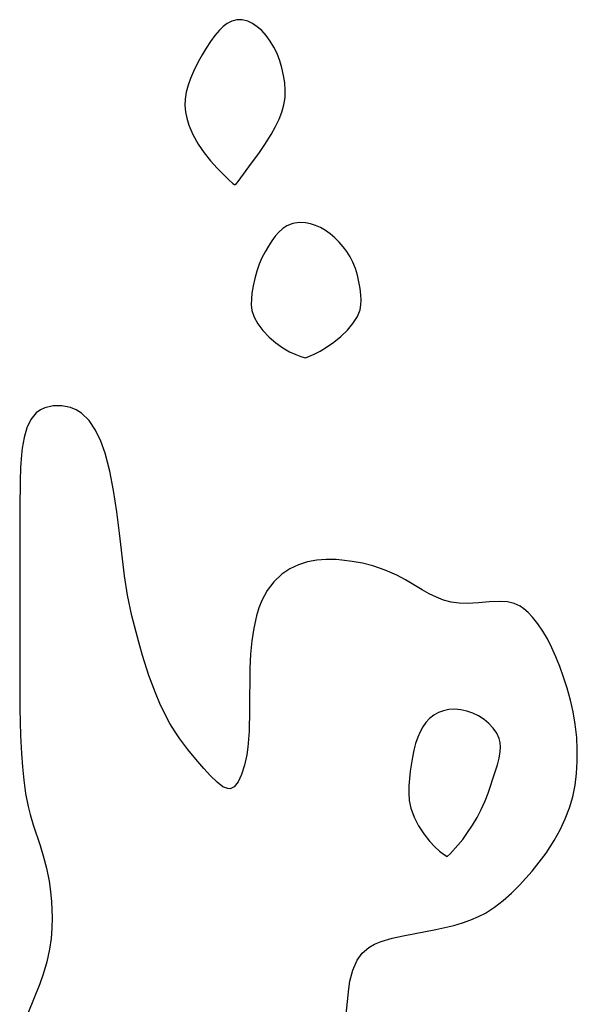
# Model space of a CAD drawing. Header units: metres. Extents: x 1073367 to 1082519, y 1569854 to 1574957.
# Tile 782 of 1056: x 1081198 to 1081277, y 1571286 to 1571425. Entities that reach past the tile are written whole.
import ezdxf

# ---------------------------------------------------------------- set-up
doc = ezdxf.new("R2010")
doc.units = ezdxf.units.M
doc.layers.add('CGG_CurvaNivelLidar_v1', color=253, linetype='Continuous', lineweight=30)

msp = doc.modelspace()

# ---------------------------------------------------------------- linework, layer by layer
at = {"layer": 'CGG_CurvaNivelLidar_v1'}
for p, q in [((1081227.4348, 1571424.3541, 77), (1081226.9002, 1571423.9357, 77)), ((1081228.1003, 1571424.7144, 77), (1081227.4348, 1571424.3541, 77)), ((1081228.7992, 1571424.9082, 77), (1081228.1003, 1571424.7144, 77)), ((1081229.5788, 1571424.9066, 77), (1081228.7992, 1571424.9082, 77)), ((1081230.3595, 1571424.7046, 77), (1081229.5788, 1571424.9066, 77)), ((1081231.0449, 1571424.3713, 77), (1081230.3595, 1571424.7046, 77)), ((1081231.7038, 1571423.9186, 77), (1081231.0449, 1571424.3713, 77)), ((1081225.7323, 1571422.6674, 77), (1081225.1016, 1571421.8164, 77)), ((1081226.3903, 1571423.4361, 77), (1081225.7323, 1571422.6674, 77)), ((1081226.9002, 1571423.9357, 77), (1081226.3903, 1571423.4361, 77)), ((1081232.328, 1571423.3662, 77), (1081231.7038, 1571423.9186, 77)), ((1081232.9646, 1571422.662, 77), (1081232.328, 1571423.3662, 77)), ((1081233.545, 1571421.8765, 77), (1081232.9646, 1571422.662, 77)), ((1081225.1016, 1571421.8164, 77), (1081224.497, 1571420.906, 77)), ((1081234.0632, 1571421.0258, 77), (1081233.545, 1571421.8765, 77)), ((1081223.9197, 1571419.9533, 77), (1081223.3745, 1571418.9701, 77)), ((1081224.497, 1571420.906, 77), (1081223.9197, 1571419.9533, 77)), ((1081234.5081, 1571420.1207, 77), (1081234.0632, 1571421.0258, 77)), ((1081234.8854, 1571419.1222, 77), (1081234.5081, 1571420.1207, 77)), ((1081223.3745, 1571418.9701, 77), (1081222.6897, 1571417.5795, 77)), ((1081235.1827, 1571418.0892, 77), (1081234.8854, 1571419.1222, 77)), ((1081222.6897, 1571417.5795, 77), (1081222.2829, 1571416.6221, 77)), ((1081235.4121, 1571417.0372, 77), (1081235.1827, 1571418.0892, 77)), ((1081235.5751, 1571415.988, 77), (1081235.4121, 1571417.0372, 77)), ((1081221.9386, 1571415.6562, 77), (1081221.6771, 1571414.684, 77)), ((1081222.2829, 1571416.6221, 77), (1081221.9386, 1571415.6562, 77)), ((1081235.6562, 1571414.9404, 77), (1081235.5751, 1571415.988, 77)), ((1081221.6771, 1571414.684, 77), (1081221.5264, 1571413.7063, 77)), ((1081235.6261, 1571413.9012, 77), (1081235.6562, 1571414.9404, 77)), ((1081221.5264, 1571413.7063, 77), (1081221.5068, 1571412.8085, 77)), ((1081235.1745, 1571411.8645, 77), (1081235.4592, 1571412.8756, 77)), ((1081235.4592, 1571412.8756, 77), (1081235.6261, 1571413.9012, 77)), ((1081221.5068, 1571412.8085, 77), (1081221.5863, 1571411.9094, 77)), ((1081221.5863, 1571411.9094, 77), (1081221.7523, 1571411.0027, 77)), ((1081234.7972, 1571410.868, 77), (1081235.1745, 1571411.8645, 77)), ((1081221.7523, 1571411.0027, 77), (1081222.0491, 1571410.0167, 77)), ((1081234.301, 1571409.8232, 77), (1081234.7972, 1571410.868, 77)), ((1081222.0491, 1571410.0167, 77), (1081222.608, 1571408.6791, 77)), ((1081232.7661, 1571407.2774, 77), (1081233.6666, 1571408.6936, 77)), ((1081233.6666, 1571408.6936, 77), (1081234.301, 1571409.8232, 77)), ((1081222.608, 1571408.6791, 77), (1081223.3563, 1571407.3183, 77)), ((1081223.3563, 1571407.3183, 77), (1081224.1956, 1571406.1006, 77)), ((1081224.1956, 1571406.1006, 77), (1081225.1119, 1571404.9628, 77)), ((1081230.5369, 1571404.138, 77), (1081232.0076, 1571406.1741, 77)), ((1081232.0076, 1571406.1741, 77), (1081232.7661, 1571407.2774, 77)), ((1081225.1119, 1571404.9628, 77), (1081226.0349, 1571403.9369, 77)), ((1081226.0349, 1571403.9369, 77), (1081227.6309, 1571402.3552, 77)), ((1081229.0249, 1571402.0826, 77), (1081230.5369, 1571404.138, 77)), ((1081227.6309, 1571402.3552, 77), (1081228.2758, 1571401.7906, 77)), ((1081228.2758, 1571401.7906, 77), (1081228.5, 1571401.6409, 77)), ((1081228.5733, 1571401.6279, 77), (1081228.7538, 1571401.7679, 77)), ((1081228.7538, 1571401.7679, 77), (1081229.0249, 1571402.0826, 77)), ((1081228.5, 1571401.6409, 77), (1081228.5733, 1571401.6279, 77)), ((1081237.6001, 1571396.2563, 77), (1081236.7111, 1571396.133, 77)), ((1081238.5254, 1571396.2132, 77), (1081237.6001, 1571396.2563, 77)), ((1081239.2309, 1571396.0749, 77), (1081238.5254, 1571396.2132, 77)), ((1081234.7535, 1571394.9275, 77), (1081234.25, 1571394.3415, 77)), ((1081235.2956, 1571395.431, 77), (1081234.7535, 1571394.9275, 77)), ((1081235.8896, 1571395.8256, 77), (1081235.2956, 1571395.431, 77)), ((1081236.7111, 1571396.133, 77), (1081235.8896, 1571395.8256, 77)), ((1081239.9315, 1571395.8529, 77), (1081239.2309, 1571396.0749, 77)), ((1081240.6178, 1571395.5521, 77), (1081239.9315, 1571395.8529, 77)), ((1081241.3309, 1571395.1442, 77), (1081240.6178, 1571395.5521, 77)), ((1081242.0137, 1571394.6616, 77), (1081241.3309, 1571395.1442, 77)), ((1081233.7742, 1571393.6947, 77), (1081233.2746, 1571392.9321, 77)), ((1081234.25, 1571394.3415, 77), (1081233.7742, 1571393.6947, 77)), ((1081242.6621, 1571394.1156, 77), (1081242.0137, 1571394.6616, 77)), ((1081243.2702, 1571393.5132, 77), (1081242.6621, 1571394.1156, 77)), ((1081243.829, 1571392.8618, 77), (1081243.2702, 1571393.5132, 77)), ((1081232.8033, 1571392.1279, 77), (1081232.3692, 1571391.289, 77)), ((1081233.2746, 1571392.9321, 77), (1081232.8033, 1571392.1279, 77)), ((1081244.3384, 1571392.1668, 77), (1081243.829, 1571392.8618, 77)), ((1081244.7943, 1571391.4342, 77), (1081244.3384, 1571392.1668, 77)), ((1081232.3692, 1571391.289, 77), (1081231.9847, 1571390.4191, 77)), ((1081245.1893, 1571390.6677, 77), (1081244.7943, 1571391.4342, 77)), ((1081245.5503, 1571389.7755, 77), (1081245.1893, 1571390.6677, 77)), ((1081231.6272, 1571389.4144, 77), (1081231.3389, 1571388.3871, 77)), ((1081231.9847, 1571390.4191, 77), (1081231.6272, 1571389.4144, 77)), ((1081245.8367, 1571388.8565, 77), (1081245.5503, 1571389.7755, 77)), ((1081231.3389, 1571388.3871, 77), (1081231.1129, 1571387.3504, 77)), ((1081246.0585, 1571387.9226, 77), (1081245.8367, 1571388.8565, 77)), ((1081246.2201, 1571386.9846, 77), (1081246.0585, 1571387.9226, 77)), ((1081231.1129, 1571387.3504, 77), (1081230.9492, 1571386.3163, 77)), ((1081246.3203, 1571386.0533, 77), (1081246.2201, 1571386.9846, 77)), ((1081230.8693, 1571385.4888, 77), (1081230.8547, 1571384.6755, 77)), ((1081230.9492, 1571386.3163, 77), (1081230.8693, 1571385.4888, 77)), ((1081246.3498, 1571385.3374, 77), (1081246.3203, 1571386.0533, 77)), ((1081246.3222, 1571384.6362, 77), (1081246.3498, 1571385.3374, 77)), ((1081230.8547, 1571384.6755, 77), (1081230.9354, 1571383.8772, 77)), ((1081230.9354, 1571383.8772, 77), (1081231.2476, 1571382.9338, 77)), ((1081245.8289, 1571383.005, 77), (1081246.2087, 1571383.9455, 77)), ((1081246.2087, 1571383.9455, 77), (1081246.3222, 1571384.6362, 77)), ((1081231.2476, 1571382.9338, 77), (1081231.7877, 1571381.9658, 77)), ((1081245.2132, 1571382.0443, 77), (1081245.8289, 1571383.005, 77)), ((1081231.7877, 1571381.9658, 77), (1081232.509, 1571381.0112, 77)), ((1081232.509, 1571381.0112, 77), (1081233.3644, 1571380.1075, 77)), ((1081243.4937, 1571380.1974, 77), (1081244.4165, 1571381.0972, 77)), ((1081244.4165, 1571381.0972, 77), (1081245.2132, 1571382.0443, 77)), ((1081233.3644, 1571380.1075, 77), (1081234.3073, 1571379.2912, 77)), ((1081242.4991, 1571379.3775, 77), (1081243.4937, 1571380.1974, 77)), ((1081234.3073, 1571379.2912, 77), (1081235.2896, 1571378.5953, 77)), ((1081235.2896, 1571378.5953, 77), (1081236.2578, 1571378.0413, 77)), ((1081239.7365, 1571377.6883, 77), (1081240.5624, 1571378.1158, 77)), ((1081240.5624, 1571378.1158, 77), (1081241.4872, 1571378.6679, 77)), ((1081241.4872, 1571378.6679, 77), (1081242.4991, 1571379.3775, 77)), ((1081236.2578, 1571378.0413, 77), (1081237.139, 1571377.6279, 77)), ((1081237.139, 1571377.6279, 77), (1081237.8578, 1571377.3486, 77)), ((1081237.8578, 1571377.3486, 77), (1081238.338, 1571377.1988, 77)), ((1081238.338, 1571377.1988, 77), (1081238.5, 1571377.178, 77)), ((1081238.5, 1571377.178, 77), (1081239.0735, 1571377.3871, 77)), ((1081239.0735, 1571377.3871, 77), (1081239.7365, 1571377.6883, 77)), ((1081201.0996, 1571369.8226, 77), (1081200.5271, 1571369.4032, 77)), ((1081201.7418, 1571370.1264, 77), (1081201.0996, 1571369.8226, 77)), ((1081202.8967, 1571370.3944, 77), (1081201.7418, 1571370.1264, 77)), ((1081204.1195, 1571370.4015, 77), (1081202.8967, 1571370.3944, 77)), ((1081205.343, 1571370.1573, 77), (1081204.1195, 1571370.4015, 77)), ((1081206.1576, 1571369.835, 77), (1081205.343, 1571370.1573, 77)), ((1081206.9173, 1571369.374, 77), (1081206.1576, 1571369.835, 77)), ((1081199.7722, 1571368.4695, 77), (1081199.2092, 1571367.2847, 77)), ((1081200.5271, 1571369.4032, 77), (1081199.7722, 1571368.4695, 77)), ((1081207.9859, 1571368.3286, 77), (1081206.9173, 1571369.374, 77)), ((1081199.2092, 1571367.2847, 77), (1081198.8048, 1571365.9142, 77)), ((1081208.8813, 1571366.9832, 77), (1081207.9859, 1571368.3286, 77)), ((1081198.8048, 1571365.9142, 77), (1081198.5357, 1571364.409, 77)), ((1081209.6237, 1571365.4178, 77), (1081208.8813, 1571366.9832, 77)), ((1081198.5357, 1571364.409, 77), (1081198.4345, 1571363.4984, 77)), ((1081210.2237, 1571363.7103, 77), (1081209.6237, 1571365.4178, 77)), ((1081198.4345, 1571363.4984, 77), (1081198.3077, 1571361.6833, 77)), ((1081210.579, 1571362.4549, 77), (1081210.2237, 1571363.7103, 77)), ((1081198.3077, 1571361.6833, 77), (1081198.2395, 1571359.7963, 77)), ((1081210.8926, 1571361.1588, 77), (1081210.579, 1571362.4549, 77)), ((1081211.4222, 1571358.4702, 77), (1081210.8926, 1571361.1588, 77)), ((1081198.2395, 1571359.7963, 77), (1081198.1999, 1571355.8981, 77)), ((1081211.8997, 1571355.4531, 77), (1081211.4222, 1571358.4702, 77)), ((1081198.1999, 1571355.8981, 77), (1081198.1843, 1571333.7815, 77)), ((1081212.286, 1571352.4268, 77), (1081211.8997, 1571355.4531, 77)), ((1081212.9676, 1571346.3955, 77), (1081212.286, 1571352.4268, 77)), ((1081237.5077, 1571347.9574, 77), (1081236.2987, 1571347.3701, 77)), ((1081238.7974, 1571348.3755, 77), (1081237.5077, 1571347.9574, 77)), ((1081240.0998, 1571348.6129, 77), (1081238.7974, 1571348.3755, 77)), ((1081241.4453, 1571348.7098, 77), (1081240.0998, 1571348.6129, 77)), ((1081242.8184, 1571348.689, 77), (1081241.4453, 1571348.7098, 77)), ((1081243.6452, 1571348.6282, 77), (1081242.8184, 1571348.689, 77)), ((1081245.1052, 1571348.4462, 77), (1081243.6452, 1571348.6282, 77)), ((1081246.5601, 1571348.1735, 77), (1081245.1052, 1571348.4462, 77)), ((1081247.9956, 1571347.809, 77), (1081246.5601, 1571348.1735, 77)), ((1081249.7338, 1571347.2223, 77), (1081247.9956, 1571347.809, 77)), ((1081213.3962, 1571343.6557, 77), (1081212.9676, 1571346.3955, 77)), ((1081235.1902, 1571346.6197, 77), (1081234.0627, 1571345.5582, 77)), ((1081236.2987, 1571347.3701, 77), (1081235.1902, 1571346.6197, 77)), ((1081251.3947, 1571346.4913, 77), (1081249.7338, 1571347.2223, 77)), ((1081252.6212, 1571345.8304, 77), (1081251.3947, 1571346.4913, 77)), ((1081234.0627, 1571345.5582, 77), (1081233.1056, 1571344.3153, 77)), ((1081254.9689, 1571344.4318, 77), (1081252.6212, 1571345.8304, 77)), ((1081214.0203, 1571340.7615, 77), (1081213.3962, 1571343.6557, 77)), ((1081233.1056, 1571344.3153, 77), (1081232.3339, 1571342.917, 77)), ((1081255.9658, 1571343.8717, 77), (1081254.9689, 1571344.4318, 77)), ((1081256.972, 1571343.3778, 77), (1081255.9658, 1571343.8717, 77)), ((1081257.9993, 1571342.9771, 77), (1081256.972, 1571343.3778, 77)), ((1081232.3339, 1571342.917, 77), (1081231.9178, 1571341.8701, 77)), ((1081259.0444, 1571342.6935, 77), (1081257.9993, 1571342.9771, 77)), ((1081260.1888, 1571342.5331, 77), (1081259.0444, 1571342.6935, 77)), ((1081261.3391, 1571342.4955, 77), (1081260.1888, 1571342.5331, 77)), ((1081262.9117, 1571342.5741, 77), (1081261.3391, 1571342.4955, 77)), ((1081264.4443, 1571342.7076, 77), (1081262.9117, 1571342.5741, 77)), ((1081265.9056, 1571342.789, 77), (1081264.4443, 1571342.7076, 77)), ((1081266.9969, 1571342.7354, 77), (1081265.9056, 1571342.789, 77)), ((1081267.9598, 1571342.5078, 77), (1081266.9969, 1571342.7354, 77)), ((1081268.8041, 1571342.0973, 77), (1081267.9598, 1571342.5078, 77)), ((1081269.304, 1571341.7493, 77), (1081268.8041, 1571342.0973, 77)), ((1081214.9729, 1571337.0226, 77), (1081214.0203, 1571340.7615, 77)), ((1081231.5834, 1571340.7686, 77), (1081231.2005, 1571339.0314, 77)), ((1081231.9178, 1571341.8701, 77), (1081231.5834, 1571340.7686, 77)), ((1081269.9304, 1571341.2052, 77), (1081269.304, 1571341.7493, 77)), ((1081270.5304, 1571340.5753, 77), (1081269.9304, 1571341.2052, 77)), ((1081271.2786, 1571339.6437, 77), (1081270.5304, 1571340.5753, 77)), ((1081271.9842, 1571338.6095, 77), (1081271.2786, 1571339.6437, 77)), ((1081231.2005, 1571339.0314, 77), (1081230.9346, 1571337.2232, 77)), ((1081272.6421, 1571337.4886, 77), (1081271.9842, 1571338.6095, 77)), ((1081215.5091, 1571335.1528, 77), (1081214.9729, 1571337.0226, 77)), ((1081230.9346, 1571337.2232, 77), (1081230.7653, 1571335.3663, 77)), ((1081273.2664, 1571336.2561, 77), (1081272.6421, 1571337.4886, 77)), ((1081216.424, 1571332.3374, 77), (1081215.5091, 1571335.1528, 77)), ((1081230.7653, 1571335.3663, 77), (1081230.6748, 1571333.3857, 77)), ((1081273.8431, 1571334.9625, 77), (1081273.2664, 1571336.2561, 77)), ((1081198.1843, 1571333.7815, 77), (1081198.2111, 1571327.64, 77)), ((1081274.3802, 1571333.6229, 77), (1081273.8431, 1571334.9625, 77)), ((1081217.3476, 1571329.8655, 77), (1081216.424, 1571332.3374, 77)), ((1081230.6748, 1571333.3857, 77), (1081230.6284, 1571327.4196, 77)), ((1081274.9324, 1571332.0998, 77), (1081274.3802, 1571333.6229, 77)), ((1081275.431, 1571330.5421, 77), (1081274.9324, 1571332.0998, 77)), ((1081217.9704, 1571328.3795, 77), (1081217.3476, 1571329.8655, 77)), ((1081275.8843, 1571328.8726, 77), (1081275.431, 1571330.5421, 77)), ((1081218.6464, 1571326.9343, 77), (1081217.9704, 1571328.3795, 77)), ((1081276.2625, 1571327.1804, 77), (1081275.8843, 1571328.8726, 77)), ((1081198.2111, 1571327.64, 77), (1081198.2953, 1571323.8478, 77)), ((1081219.3892, 1571325.5443, 77), (1081218.6464, 1571326.9343, 77)), ((1081230.6284, 1571327.4196, 77), (1081230.5571, 1571324.4723, 77)), ((1081256.6055, 1571326.7201, 77.5), (1081256.0076, 1571326.252, 77.5)), ((1081257.2666, 1571327.0903, 77.5), (1081256.6055, 1571326.7201, 77.5)), ((1081257.9754, 1571327.3615, 77.5), (1081257.2666, 1571327.0903, 77.5)), ((1081258.7191, 1571327.5263, 77.5), (1081257.9754, 1571327.3615, 77.5)), ((1081259.5704, 1571327.5763, 77.5), (1081258.7191, 1571327.5263, 77.5)), ((1081260.433, 1571327.5018, 77.5), (1081259.5704, 1571327.5763, 77.5)), ((1081261.2892, 1571327.3169, 77.5), (1081260.433, 1571327.5018, 77.5)), ((1081262.1208, 1571327.0266, 77.5), (1081261.2892, 1571327.3169, 77.5)), ((1081262.9412, 1571326.6156, 77.5), (1081262.1208, 1571327.0266, 77.5)), ((1081276.561, 1571325.4741, 77), (1081276.2625, 1571327.1804, 77)), ((1081220.1027, 1571324.3785, 77), (1081219.3892, 1571325.5443, 77)), ((1081255.4973, 1571325.7001, 77.5), (1081255.0551, 1571325.0705, 77.5)), ((1081256.0076, 1571326.252, 77.5), (1081255.4973, 1571325.7001, 77.5)), ((1081263.7054, 1571326.113, 77.5), (1081262.9412, 1571326.6156, 77.5)), ((1081264.4006, 1571325.5371, 77.5), (1081263.7054, 1571326.113, 77.5)), ((1081265.0077, 1571324.8989, 77.5), (1081264.4006, 1571325.5371, 77.5)), ((1081276.7835, 1571323.5575, 77), (1081276.561, 1571325.4741, 77)), ((1081220.7757, 1571323.3751, 77), (1081220.1027, 1571324.3785, 77)), ((1081230.5571, 1571324.4723, 77), (1081230.4876, 1571323.3368, 77)), ((1081254.6739, 1571324.3795, 77.5), (1081254.3497, 1571323.6396, 77.5)), ((1081255.0551, 1571325.0705, 77.5), (1081254.6739, 1571324.3795, 77.5)), ((1081265.4998, 1571324.2034, 77.5), (1081265.0077, 1571324.8989, 77.5)), ((1081265.8399, 1571323.4498, 77.5), (1081265.4998, 1571324.2034, 77.5)), ((1081198.2953, 1571323.8478, 77), (1081198.4187, 1571321.316, 77)), ((1081221.8888, 1571321.8873, 77), (1081220.7757, 1571323.3751, 77)), ((1081230.4876, 1571323.3368, 77), (1081230.3767, 1571322.216, 77)), ((1081254.0416, 1571322.7346, 77.5), (1081253.7917, 1571321.7916, 77.5)), ((1081254.3497, 1571323.6396, 77.5), (1081254.0416, 1571322.7346, 77.5)), ((1081265.9723, 1571322.8545, 77.5), (1081265.8399, 1571323.4498, 77.5)), ((1081266.0135, 1571322.2322, 77.5), (1081265.9723, 1571322.8545, 77.5)), ((1081276.8624, 1571321.883, 77), (1081276.7835, 1571323.5575, 77)), ((1081198.4187, 1571321.316, 77), (1081198.5602, 1571319.4229, 77)), ((1081223.0328, 1571320.499, 77), (1081221.8888, 1571321.8873, 77)), ((1081230.2224, 1571321.1443, 77), (1081229.9083, 1571319.6565, 77)), ((1081230.3767, 1571322.216, 77), (1081230.2224, 1571321.1443, 77)), ((1081253.7917, 1571321.7916, 77.5), (1081253.5871, 1571320.8226, 77.5)), ((1081265.8229, 1571320.6577, 77.5), (1081265.9781, 1571321.5896, 77.5)), ((1081265.9781, 1571321.5896, 77.5), (1081266.0135, 1571322.2322, 77.5)), ((1081276.8518, 1571320.1946, 77), (1081276.8624, 1571321.883, 77)), ((1081224.153, 1571319.2148, 77), (1081223.0328, 1571320.499, 77)), ((1081253.5871, 1571320.8226, 77.5), (1081253.2819, 1571318.8406, 77.5)), ((1081265.5793, 1571319.7036, 77.5), (1081265.8229, 1571320.6577, 77.5)), ((1081276.7506, 1571318.5149, 77), (1081276.8518, 1571320.1946, 77)), ((1081198.5602, 1571319.4229, 77), (1081198.7552, 1571317.5453, 77)), ((1081225.1199, 1571318.1515, 77), (1081224.153, 1571319.2148, 77)), ((1081229.5023, 1571318.3568, 77), (1081229.0084, 1571317.3102, 77)), ((1081229.9083, 1571319.6565, 77), (1081229.5023, 1571318.3568, 77)), ((1081253.2819, 1571318.8406, 77.5), (1081253.0971, 1571316.7382, 77.5)), ((1081264.2891, 1571315.7432, 77.5), (1081265.2809, 1571318.7312, 77.5)), ((1081265.2809, 1571318.7312, 77.5), (1081265.5793, 1571319.7036, 77.5)), ((1081276.5455, 1571316.853, 77), (1081276.7506, 1571318.5149, 77)), ((1081198.7552, 1571317.5453, 77), (1081199.0191, 1571315.6885, 77)), ((1081226.025, 1571317.2597, 77), (1081225.1199, 1571318.1515, 77)), ((1081226.8697, 1571316.6235, 77), (1081226.025, 1571317.2597, 77)), ((1081229.0084, 1571317.3102, 77), (1081228.4246, 1571316.6024, 77)), ((1081199.0191, 1571315.6885, 77), (1081199.372, 1571313.8593, 77)), ((1081227.5532, 1571316.3577, 77), (1081226.8697, 1571316.6235, 77)), ((1081227.8929, 1571316.3547, 77), (1081227.5532, 1571316.3577, 77)), ((1081228.0839, 1571316.4046, 77), (1081227.8929, 1571316.3547, 77)), ((1081228.4246, 1571316.6024, 77), (1081228.0839, 1571316.4046, 77)), ((1081253.0971, 1571316.7382, 77.5), (1081253.0731, 1571315.7466, 77.5)), ((1081253.0731, 1571315.7466, 77.5), (1081253.1485, 1571314.7066, 77.5)), ((1081263.8489, 1571314.6181, 77.5), (1081264.2891, 1571315.7432, 77.5)), ((1081276.2154, 1571315.2194, 77), (1081276.5455, 1571316.853, 77)), ((1081253.1485, 1571314.7066, 77.5), (1081253.3886, 1571313.5843, 77.5)), ((1081263.2984, 1571313.4102, 77.5), (1081263.8489, 1571314.6181, 77.5)), ((1081275.7549, 1571313.6623, 77), (1081276.2154, 1571315.2194, 77)), ((1081199.372, 1571313.8593, 77), (1081199.6555, 1571312.708, 77)), ((1081253.3886, 1571313.5843, 77.5), (1081253.843, 1571312.336, 77.5)), ((1081262.7107, 1571312.2906, 77.5), (1081263.2984, 1571313.4102, 77.5)), ((1081275.1474, 1571312.0803, 77), (1081275.7549, 1571313.6623, 77)), ((1081199.6555, 1571312.708, 77), (1081200.0911, 1571311.2432, 77)), ((1081253.843, 1571312.336, 77.5), (1081254.4634, 1571311.1091, 77.5)), ((1081262.0623, 1571311.1901, 77.5), (1081262.7107, 1571312.2906, 77.5)), ((1081274.4285, 1571310.5405, 77), (1081275.1474, 1571312.0803, 77)), ((1081200.0911, 1571311.2432, 77), (1081201.0619, 1571308.3461, 77)), ((1081254.4634, 1571311.1091, 77.5), (1081255.202, 1571309.9584, 77.5)), ((1081260.6884, 1571309.1928, 77.5), (1081261.3791, 1571310.1456, 77.5)), ((1081261.3791, 1571310.1456, 77.5), (1081262.0623, 1571311.1901, 77.5)), ((1081273.6091, 1571309.0485, 77), (1081274.4285, 1571310.5405, 77)), ((1081255.202, 1571309.9584, 77.5), (1081256.0089, 1571308.9358, 77.5)), ((1081256.0089, 1571308.9358, 77.5), (1081256.7385, 1571308.1668, 77.5)), ((1081260.0196, 1571308.3604, 77.5), (1081260.6884, 1571309.1928, 77.5)), ((1081272.4485, 1571307.2614, 77), (1081273.6091, 1571309.0485, 77)), ((1081201.0619, 1571308.3461, 77), (1081201.518, 1571306.8875, 77)), ((1081256.7385, 1571308.1668, 77.5), (1081257.4156, 1571307.5501, 77.5)), ((1081257.4156, 1571307.5501, 77.5), (1081257.977, 1571307.0997, 77.5)), ((1081258.9351, 1571307.1659, 77.5), (1081260.0196, 1571308.3604, 77.5)), ((1081271.4878, 1571305.9676, 77), (1081272.4485, 1571307.2614, 77)), ((1081201.518, 1571306.8875, 77), (1081201.976, 1571305.1129, 77)), ((1081257.977, 1571307.0997, 77.5), (1081258.5, 1571306.7611, 77.5)), ((1081258.5, 1571306.7611, 77.5), (1081258.9351, 1571307.1659, 77.5)), ((1081270.4744, 1571304.7188, 77), (1081271.4878, 1571305.9676, 77)), ((1081201.976, 1571305.1129, 77), (1081202.3283, 1571303.3116, 77)), ((1081268.6869, 1571302.7261, 77), (1081270.4744, 1571304.7188, 77)), ((1081202.3283, 1571303.3116, 77), (1081202.532, 1571301.8512, 77)), ((1081202.532, 1571301.8512, 77), (1081202.6691, 1571300.383, 77)), ((1081267.5715, 1571301.6077, 77), (1081268.6869, 1571302.7261, 77)), ((1081202.6691, 1571300.383, 77), (1081202.754, 1571298.1809, 77)), ((1081265.1984, 1571299.6141, 77), (1081266.4132, 1571300.5617, 77)), ((1081266.4132, 1571300.5617, 77), (1081267.5715, 1571301.6077, 77)), ((1081263.9101, 1571298.7969, 77), (1081265.1984, 1571299.6141, 77)), ((1081202.754, 1571298.1809, 77), (1081202.723, 1571296.6793, 77)), ((1081260.6537, 1571297.4301, 77), (1081261.8467, 1571297.8536, 77)), ((1081261.8467, 1571297.8536, 77), (1081262.8987, 1571298.2907, 77)), ((1081262.8987, 1571298.2907, 77), (1081263.9101, 1571298.7969, 77)), ((1081202.723, 1571296.6793, 77), (1081202.6107, 1571295.1851, 77)), ((1081252.3017, 1571295.6005, 77), (1081256.9153, 1571296.4773, 77)), ((1081256.9153, 1571296.4773, 77), (1081258.1907, 1571296.746, 77)), ((1081258.1907, 1571296.746, 77), (1081259.4325, 1571297.0611, 77)), ((1081259.4325, 1571297.0611, 77), (1081260.6537, 1571297.4301, 77)), ((1081202.6107, 1571295.1851, 77), (1081202.4062, 1571293.7035, 77)), ((1081248.2628, 1571294.4045, 77), (1081249.1881, 1571294.7858, 77)), ((1081249.1881, 1571294.7858, 77), (1081250.7236, 1571295.2388, 77)), ((1081250.7236, 1571295.2388, 77), (1081252.3017, 1571295.6005, 77)), ((1081202.4062, 1571293.7035, 77), (1081202.0211, 1571291.9254, 77)), ((1081246.5093, 1571293.1328, 77), (1081247.427, 1571293.9255, 77)), ((1081247.427, 1571293.9255, 77), (1081248.2628, 1571294.4045, 77)), ((1081245.1755, 1571290.749, 77), (1081245.7877, 1571292.1581, 77)), ((1081245.7877, 1571292.1581, 77), (1081246.5093, 1571293.1328, 77)), ((1081202.0211, 1571291.9254, 77), (1081201.5032, 1571290.1765, 77)), ((1081244.7863, 1571289.1625, 77), (1081245.1755, 1571290.749, 77)), ((1081201.5032, 1571290.1765, 77), (1081201.0032, 1571288.7838, 77)), ((1081244.6179, 1571288.1117, 77), (1081244.7863, 1571289.1625, 77)), ((1081201.0032, 1571288.7838, 77), (1081199.3447, 1571284.6313, 77)), ((1081244.1539, 1571283.6461, 77), (1081244.6179, 1571288.1117, 77))]:
    msp.add_line(p, q, dxfattribs=at)

doc.saveas('drawing.dxf')
